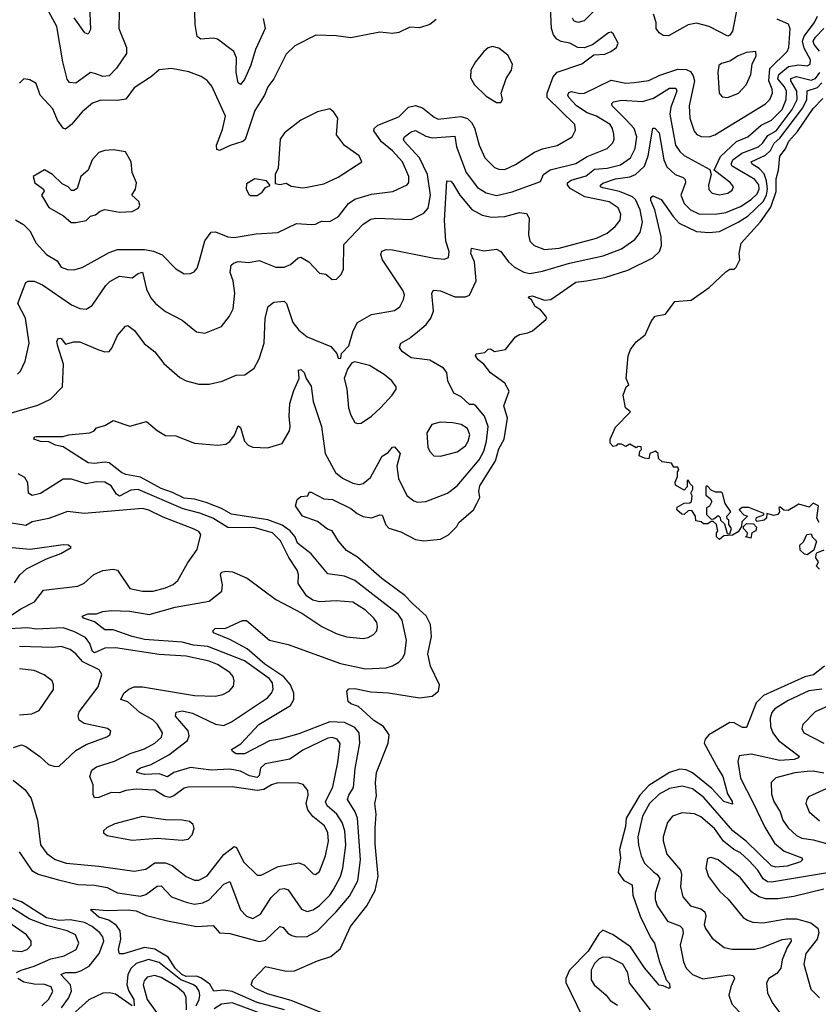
# Model space of a CAD drawing. Extents: x 1954678 to 2060275, y 904822 to 1016299.
# Tile 326 of 467: x 1999136 to 2002969, y 997492 to 1002218. Entities that reach past the tile are written whole.
import ezdxf

# ---------------------------------------------------------------- set-up
doc = ezdxf.new("R2010")
doc.units = 0

msp = doc.modelspace()

# ---------------------------------------------------------------- linework, layer by layer
at = {"layer": '0CON20XD'}
for points in [[(1999115, 1001256.7), (1999154.5, 1001235), (1999184.4, 1001204.4), (1999214.5, 1001144.5), (1999265, 1001090), (1999315, 1001060.5), (1999335, 1001029.5), (1999365, 1001018.5), (1999395, 1001017.7), (1999435, 1001027.7), (1999565, 1001099.7), (1999605, 1001114.6), (1999735, 1001114.7), (1999777.3, 1001107.3), (1999818.9, 1001088.9), (1999885, 1001022.5), (1999925, 1000998.6), (1999955, 1000999.2), (1999973, 1001007), (1999987.1, 1001025), (1999998.8, 1001061.2), (2000024.3, 1001155.7), (2000055, 1001197.3), (2000075, 1001200), (2000135, 1001175.3), (2000165, 1001172.8), (2000270.8, 1001189.2), (2000375, 1001196.9), (2000465, 1001238.9), (2000536, 1001234), (2000555, 1001236.2), (2000585, 1001250.9), (2000625, 1001248.7), (2000666.1, 1001273.9), (2000714.4, 1001335.6), (2000743.6, 1001356.4), (2000825, 1001380.3), (2000927.1, 1001392.9), (2000995, 1001424.4), (2001003.1, 1001436.9), (2001003.2, 1001465), (2000973.3, 1001535), (2000925, 1001587.9), (2000872.1, 1001632.1), (2000835.3, 1001685), (2000836.8, 1001695), (2000855, 1001711.4), (2000955, 1001752), (2001002.3, 1001797.7), (2001035, 1001806.4), (2001068.6, 1001795), (2001125, 1001749.6), (2001145, 1001740.3), (2001253.5, 1001753.5), (2001285, 1001743.3), (2001304.6, 1001725), (2001319, 1001699), (2001340.7, 1001615), (2001368.8, 1001555), (2001415, 1001508.8), (2001435, 1001500), (2001465, 1001499.2), (2001515, 1001522.5), (2001607.3, 1001582.7), (2001645, 1001598.4), (2001715, 1001614.6), (2001788.1, 1001655), (2001803, 1001687), (2001800.4, 1001715), (2001666.8, 1001845), (2001667.2, 1001865), (2001696, 1001944), (2001715, 1001965.4), (2001833.7, 1002006.3), (2001891.3, 1002048.7), (2001945, 1002053.1), (2001973.3, 1002065), (2002001.2, 1002085), (2002008, 1002105), (2001985, 1002150), (2001975, 1002157.5), (2001962.5, 1002155), (2001885, 1002097.5), (2001845, 1002082.5), (2001815, 1002084.2), (2001776.2, 1002105), (2001735, 1002113.4), (2001714.4, 1002124.4), (2001697.8, 1002145), (2001689.1, 1002175), (2001681.5, 1002311.5)], [(2000303.6, 1002223.6), (2000313.4, 1002175), (2000267.6, 1002075), (2000245, 1002000), (2000215, 1001930), (2000195, 1001907.5), (2000185, 1001914), (2000175.4, 1001965), (2000175.8, 1002035), (2000163.2, 1002065), (2000085, 1002124.5), (2000065, 1002129.1), (2000004.5, 1002124.5), (1999987.7, 1002137.7), (1999977.5, 1002195), (1999975.3, 1002315)], [(2001985, 1002350.9), (2001845, 1002211.6), (2001815, 1002204.4), (2001795, 1002212.8), (2001789.5, 1002225)], [(1999470.8, 1002289.2), (1999475, 1002170), (1999465, 1002148.8), (1999448.8, 1002155), (1999397.1, 1002227.1)], [(2002581.6, 1002285), (2002557.5, 1002162.5), (2002545, 1002143.2), (2002535, 1002139.1), (2002445, 1002185.7), (2002385, 1002201.6), (2002345, 1002192.4), (2002249.4, 1002140.6), (2002225, 1002142), (2002204.6, 1002155), (2002190.9, 1002175), (2002190.3, 1002205), (2002177.8, 1002245)], [(1999074.5, 1000324.5), (1999223.2, 1000366.8), (1999283.6, 1000396.4), (1999341.5, 1000455), (1999345.6, 1000565), (1999316.4, 1000655), (1999314.6, 1000675), (1999321.3, 1000688.7), (1999335, 1000687.1), (1999355, 1000660), (1999395, 1000671.9), (1999425, 1000671.1), (1999510, 1000635), (1999545, 1000623.5), (1999565, 1000625.7), (1999578.3, 1000641.7), (1999605, 1000702.5), (1999642.7, 1000747.3), (1999655, 1000749.5), (1999686, 1000726), (1999733.4, 1000663.4), (1999784.1, 1000624.1), (1999827.8, 1000567.8), (1999905, 1000500), (1999935, 1000484.2), (1999995, 1000468.6), (2000045, 1000468.1), (2000107.8, 1000482.2), (2000175, 1000511.3), (2000216.2, 1000513.8), (2000261.2, 1000545), (2000285, 1000590), (2000308.9, 1000665), (2000314.7, 1000785), (2000328.2, 1000841.8), (2000355, 1000861.9), (2000405, 1000867.5), (2000416.2, 1000856.2), (2000446.9, 1000765), (2000475, 1000727.5), (2000515.3, 1000695.3), (2000629.7, 1000649.7), (2000657.5, 1000615), (2000665, 1000592.5), (2000671.7, 1000591.7), (2000677, 1000593), (2000680, 1000615), (2000715, 1000652.5), (2000735.6, 1000725), (2000757.5, 1000765), (2000825, 1000803.5), (2000935, 1000822.2), (2000959.9, 1000840.1), (2000978.7, 1000875), (2000982, 1000895), (2000977.1, 1000917.1), (2000877.7, 1001065), (2000868.8, 1001091.2), (2000873.8, 1001106.2), (2000895, 1001114.4), (2000925, 1001113.6), (2001125, 1001073.1), (2001175, 1001067.8), (2001193.5, 1001076.5), (2001197.1, 1001105), (2001181.3, 1001155), (2001174.4, 1001254.4), (2001186, 1001444), (2001205, 1001442.2), (2001215, 1001432.2), (2001248.9, 1001375), (2001306.3, 1001306.3), (2001355, 1001280.3), (2001399.9, 1001270.1), (2001465, 1001273.6), (2001535, 1001292.8), (2001567.9, 1001287.9), (2001581.2, 1001265), (2001577.9, 1001185), (2001584.4, 1001155), (2001605, 1001134.4), (2001655, 1001115.3), (2001725, 1001121.1), (2001905, 1001168.9), (2001956.1, 1001193.9), (2001994.6, 1001225), (2002017.5, 1001255), (2002021.8, 1001285), (2002009.2, 1001315), (2001965, 1001344.3), (2001847.7, 1001367.7), (2001777.7, 1001407.7), (2001764.7, 1001425), (2001765.9, 1001435), (2001782.5, 1001447.5), (2001855, 1001467.6), (2001895, 1001500.6), (2001955.4, 1001504.6), (2002019.1, 1001520.9), (2002068.1, 1001555), (2002090.8, 1001599.2), (2002097.7, 1001655), (2002084.8, 1001695), (2002046.7, 1001736.7), (2001980, 1001805), (2001978.6, 1001815), (2001986.5, 1001823.5), (2002025, 1001831.2), (2002125, 1001825.2), (2002178.2, 1001841.8), (2002255, 1001888.8), (2002285, 1001889.2), (2002289.5, 1001875), (2002261.4, 1001798.6), (2002256.3, 1001765), (2002284.3, 1001615), (2002304, 1001585), (2002325, 1001566.6), (2002448.6, 1001498.6), (2002454.3, 1001475), (2002441.5, 1001425), (2002443.4, 1001403.4), (2002459.2, 1001385), (2002495, 1001376.8), (2002535, 1001385.4), (2002555, 1001399.4), (2002561.5, 1001415), (2002547.3, 1001435), (2002468.8, 1001495), (2002499.2, 1001560.8), (2002576.9, 1001633.1), (2002631.1, 1001655), (2002695, 1001712.1), (2002745, 1001735.2), (2002795, 1001786.6), (2002815.4, 1001835), (2002816.2, 1001875), (2002807.4, 1001895), (2002775, 1001934.3), (2002780.1, 1001955), (2002826.5, 1001993.5), (2002875, 1002001.2), (2002915, 1001996.7), (2002929.6, 1002005), (2002931.1, 1002025), (2002901.5, 1002081.5), (2002893.5, 1002115), (2002901.7, 1002138.3), (2002950.7, 1002205), (2002965.2, 1002235)], [(1999125, 1000516), (1999139.5, 1000530.5), (1999161.1, 1000578.9), (1999180.8, 1000665), (1999163.2, 1000785), (1999126.2, 1000855), (1999148, 1000912), (1999165, 1000956.9), (1999176.9, 1000963.1), (1999205, 1000962.8), (1999245, 1000944.7), (1999385, 1000849.6), (1999425, 1000832.1), (1999455, 1000828.9), (1999483.9, 1000846.1), (1999548.3, 1000941.7), (1999568.4, 1000961.6), (1999615, 1000986.6), (1999675, 1000978.2), (1999705, 1000999.7), (1999725, 1001005.9), (1999745, 1000924), (1999764.1, 1000884.1), (1999786.9, 1000855), (1999835, 1000817.8), (1999915.3, 1000775.3), (1999985, 1000719.2), (2000025, 1000713.1), (2000104.5, 1000745.5), (2000142.5, 1000795), (2000160.2, 1000829.8), (2000168.5, 1000905), (2000159.6, 1000965), (2000145.5, 1001005), (2000151.1, 1001038.9), (2000161.1, 1001048.9), (2000185, 1001056.8), (2000235, 1001052.4), (2000285, 1001062), (2000365, 1001030.4), (2000405, 1001029.6), (2000435, 1001042.2), (2000472.5, 1001075), (2000485, 1001078.5), (2000523.1, 1001055), (2000575, 1001000.8), (2000605, 1000995.8), (2000635, 1000971.2), (2000657, 1000973), (2000678.8, 1000995), (2000689.7, 1001020.3), (2000691.9, 1001138.1), (2000784.3, 1001235.7), (2000820.4, 1001259.6), (2000845, 1001265.9), (2001015, 1001259.5), (2001075, 1001289.1), (2001096.8, 1001313.2), (2001107.9, 1001375), (2001093.8, 1001475), (2001054.8, 1001555), (2000981.8, 1001635), (2000977.9, 1001645), (2000982.2, 1001655), (2001015, 1001679.2), (2001035, 1001685.3), (2001085, 1001659), (2001115, 1001651.3), (2001225, 1001658.8), (2001232.3, 1001607.8), (2001279, 1001485), (2001332.7, 1001412.7), (2001375, 1001387.2), (2001425, 1001374.7), (2001499.1, 1001390.9), (2001635, 1001441.8), (2001649.6, 1001475), (2001682.3, 1001497.7), (2001805, 1001528.1), (2001859.2, 1001560.8), (2001955, 1001599.2), (2001982.8, 1001627.2), (2001989.3, 1001645), (2001988.3, 1001668.3), (2001982, 1001695), (2001969.3, 1001715), (2001905, 1001754.8), (2001860.2, 1001770.2), (2001808.1, 1001805), (2001772, 1001845), (2001766.9, 1001855), (2001770.9, 1001869.1), (2001785, 1001872.8), (2001825, 1001863.2), (2001846.9, 1001865), (2001975, 1001927.3), (2002045, 1001913.4), (2002085, 1001916.8), (2002155, 1001926.5), (2002208.1, 1001951.9), (2002295, 1001980.3), (2002335, 1001978.4), (2002355, 1001969.1), (2002368.6, 1001948.6), (2002374.1, 1001925), (2002349.7, 1001805), (2002352.2, 1001745), (2002373.3, 1001683.3), (2002386.7, 1001666.7), (2002406.5, 1001656.5), (2002445, 1001655.9), (2002472.9, 1001665), (2002715.8, 1001814.2), (2002736.4, 1001835), (2002749.3, 1001865), (2002748.1, 1001885), (2002731.5, 1001925), (2002736.8, 1001983.2), (2002820.3, 1002065), (2002827.1, 1002085), (2002834.7, 1002174.7), (2002825.7, 1002195.7), (2002771, 1002221)], [(2001135, 1002219.4), (2001105, 1002194.4), (2001055, 1002178.6), (2001008.5, 1002181.5), (2000955, 1002157.1), (2000925, 1002152.2), (2000865, 1002158.1), (2000725, 1002130), (2000655, 1002140.4), (2000557.2, 1002142.8), (2000456.9, 1002093.1), (2000415, 1002052.5), (2000355, 1001934.3), (2000326.5, 1001895), (2000310.8, 1001855), (2000265, 1001782.5), (2000217.2, 1001642.8), (2000206.5, 1001633.5), (2000145.3, 1001614.7), (2000095, 1001590.6), (2000081.2, 1001595), (2000080, 1001615), (2000109.4, 1001690.6), (2000123.6, 1001755), (2000058, 1001898), (2000035, 1001925.8), (2000006.7, 1001945), (1999947, 1001967), (1999864.2, 1001984.2), (1999805, 1001976.9), (1999768.6, 1001945), (1999685, 1001891.5), (1999645, 1001836), (1999605, 1001829.7), (1999525, 1001831.1), (1999485, 1001817.1), (1999435, 1001776.2), (1999385, 1001715.4), (1999355, 1001692.5), (1999345, 1001696.9), (1999316.7, 1001735), (1999295, 1001789.4), (1999234.3, 1001855), (1999215, 1001912), (1999185, 1001928.8), (1999155, 1001933.8), (1999135, 1001913.3)], [(1999613.8, 1002255), (1999611.2, 1002175), (1999648.5, 1002085), (1999648.8, 1002055), (1999600, 1001985), (1999565, 1001948.8), (1999535, 1001945.3), (1999501.7, 1001958.3), (1999475, 1001963.8), (1999405, 1001913.5), (1999375, 1001916), (1999362.8, 1001932.8), (1999342.4, 1002015), (1999314.1, 1002185), (1999275.4, 1002255)], [(2002975, 1002066.2), (2002949.5, 1002099.5), (2002944.9, 1002115), (2002955.4, 1002134.6), (2002995, 1002175.7)], [(2001445, 1001820), (2001452.5, 1001835), (2001447.5, 1001865), (2001470, 1001935), (2001496.9, 1001975), (2001501.2, 1002005), (2001478.3, 1002048.3), (2001435, 1002081.2), (2001405, 1002089.2), (2001385, 1002082.5), (2001364.2, 1002065), (2001323.8, 1002016.2), (2001300.8, 1001975), (2001299.3, 1001939.3), (2001318.8, 1001905), (2001375, 1001850), (2001425, 1001820), (2001445, 1001820)], [(2002535, 1001844.4), (2002585.7, 1001865), (2002623.5, 1001905), (2002645.4, 1001955), (2002651.4, 1002005), (2002671.2, 1002045), (2002670, 1002065), (2002625, 1002060), (2002585, 1002044.3), (2002545, 1002019.4), (2002505, 1002008), (2002492.4, 1001997.6), (2002486.7, 1001965), (2002492.5, 1001865), (2002507, 1001847), (2002535, 1001844.4)], [(1999563.8, 997896.2), (1999515, 997909.6), (1999476.2, 997945), (1999480.9, 997949.1), (1999555, 997941.8), (1999655.5, 997945.5), (1999695, 997941), (1999745, 997917.6), (1999845, 997891.8), (1999984.6, 997865.4), (2000065, 997869.4), (2000095, 997834.3), (2000145, 997831.5), (2000285, 997792.7), (2000315, 997800.4), (2000385, 997865.6), (2000401.1, 997861.1), (2000422.7, 997832.7), (2000441.3, 997821.3), (2000465, 997815.3), (2000515, 997816.8), (2000565, 997844.7), (2000654.8, 997935), (2000719.1, 998010.9), (2000758.6, 998085), (2000771, 998185), (2000756.6, 998385), (2000746.3, 998415), (2000709.6, 998475), (2000714.9, 998495.1), (2000737.6, 998532.4), (2000746, 998624), (2000768.3, 998745), (2000764.8, 998794.8), (2000745, 998820.7), (2000694.8, 998845.2), (2000625, 998848), (2000475, 998789.4), (2000385, 998764), (2000335, 998756.9), (2000215, 998693.3), (2000175, 998694.3), (2000157.1, 998705), (2000152.5, 998715), (2000197.3, 998742.7), (2000284.1, 998835), (2000435, 998925.4), (2000451.1, 998955), (2000451.1, 998985), (2000436, 999025), (2000404.3, 999064.3), (2000312.7, 999125), (2000227.7, 999197.7), (2000145, 999242.7), (2000065.8, 999275), (2000062.5, 999285), (2000074.3, 999295), (2000125, 999296.7), (2000205, 999334.3), (2000225, 999334.4), (2000335, 999240.3), (2000425, 999218.4), (2000675, 999127.6), (2000795, 999102.3), (2000895, 999106.9), (2000925, 999116.2), (2000955, 999134.5), (2000975, 999154.4), (2000983.8, 999175), (2000992.4, 999237.6), (2000971.1, 999335), (2000952.4, 999365), (2000745, 999525.3), (2000695, 999546.2), (2000615, 999557.8), (2000535, 999654.6), (2000469.2, 999705), (2000457.9, 999735), (2000434.2, 999764.2), (2000395, 999792.4), (2000327.1, 999817.1), (2000152.2, 999845), (2000105, 999871.4), (2000030.8, 999900.8), (1999975, 999915.7), (1999925, 999921.1), (1999869.1, 999949.1), (1999815, 999967.1), (1999715, 1000022.4), (1999645.2, 1000034.8), (1999625, 1000044.1), (1999565, 1000091.3), (1999545, 1000094.4), (1999495, 1000087), (1999465, 1000091.1), (1999345, 1000166.9), (1999307.5, 1000175), (1999275, 1000192), (1999235, 1000192.9), (1999204, 1000205), (1999206.7, 1000215), (1999215, 1000217.3), (1999345, 1000217.5), (1999370, 1000225), (1999472.5, 1000235), (1999493.8, 1000245), (1999505, 1000258.8), (1999545, 1000270), (1999585, 1000293.3), (1999665, 1000266.7), (1999745, 1000288.8), (1999795, 1000245.7), (1999835, 1000221.9), (1999885, 1000221.1), (1999975, 1000185.5), (2000085, 1000175.6), (2000125, 1000180.6), (2000145, 1000193.1), (2000167, 1000223), (2000185, 1000268.6), (2000195, 1000260.8), (2000215, 1000194.2), (2000232.5, 1000175), (2000255, 1000165.5), (2000325, 1000163.6), (2000395, 1000183.1), (2000430, 1000245), (2000434.6, 1000265.4), (2000428.8, 1000315), (2000432.4, 1000375), (2000451.3, 1000438.7), (2000477.9, 1000495), (2000474.4, 1000535), (2000485, 1000538.2), (2000501.3, 1000525), (2000510, 1000495), (2000535, 1000458.8), (2000544.1, 1000385), (2000584.7, 1000264.7), (2000601.8, 1000135), (2000651.5, 1000045), (2000685, 1000017.5), (2000735, 999993.6), (2000765, 999987.3), (2000785, 999991.1), (2000819.9, 1000020.1), (2000875, 1000123.6), (2000905, 1000140), (2000925, 1000165.5), (2000935, 1000168.2), (2000962.2, 1000135), (2000945.4, 1000075), (2000954.1, 1000015), (2000994.7, 999934.7), (2001027.8, 999907.8), (2001045, 999902.7), (2001085, 999905.5), (2001189.2, 999945), (2001235, 999980), (2001341.9, 1000105), (2001362.9, 1000147.1), (2001376.8, 1000195), (2001384.8, 1000264.8), (2001366.6, 1000315), (2001325, 1000363.9), (2001315, 1000370.8), (2001295, 1000370.8), (2001255, 1000408.2), (2001219.1, 1000425), (2001190, 1000485), (2001185.6, 1000525), (2001170.6, 1000545), (2001103.9, 1000583.9), (2001015, 1000595.4), (2000971.9, 1000625), (2000959.5, 1000645), (2000964.7, 1000665.3), (2001005, 1000687.7), (2001045, 1000719.6), (2001086.9, 1000755), (2001109.4, 1000785), (2001121.5, 1000818.5), (2001114.6, 1000905), (2001121.2, 1000918.8), (2001155, 1000916.7), (2001225, 1000886.9), (2001275, 1000886.9), (2001295, 1000896.2), (2001326.7, 1000965), (2001319.4, 1001055), (2001301.1, 1001095), (2001305, 1001121.4), (2001365, 1001108.6), (2001425, 1001117.1), (2001445, 1001104.4), (2001481.8, 1001055), (2001510.5, 1001030.5), (2001555, 1001005.3), (2001585, 1000999.7), (2001645, 1001010), (2001775, 1001049.5), (2001936.2, 1001083.8), (2002025, 1001117.6), (2002087.9, 1001162.1), (2002114.4, 1001195.6), (2002124.8, 1001245.2), (2002113.6, 1001305), (2002091.5, 1001355), (2002077.9, 1001367.9), (2002015, 1001392.9), (2001935, 1001410), (2001924.4, 1001415), (2001922.9, 1001422.9), (2001935, 1001432.5), (2001995, 1001453.3), (2002030.5, 1001459.5), (2002065, 1001462.8), (2002091.8, 1001475), (2002134.9, 1001515.1), (2002152.8, 1001565), (2002175, 1001696.7), (2002185, 1001696.9), (2002205, 1001674.4), (2002228.3, 1001545), (2002241.9, 1001511.9), (2002282.5, 1001475), (2002320.6, 1001460.6), (2002330.1, 1001450.1), (2002331, 1001435), (2002310, 1001375), (2002325.3, 1001335), (2002356.4, 1001305), (2002395, 1001285.8), (2002473.9, 1001283.9), (2002525, 1001292.4), (2002595, 1001321.2), (2002647.4, 1001355), (2002675, 1001381.9), (2002684.8, 1001405), (2002683.4, 1001425), (2002665, 1001451), (2002555, 1001514.3), (2002551.4, 1001525), (2002558.4, 1001545), (2002602.3, 1001577.7), (2002682.2, 1001607.8), (2002703.4, 1001626.6), (2002727.3, 1001662.7), (2002766.3, 1001683.7), (2002844, 1001786), (2002868.1, 1001835), (2002866.7, 1001875), (2002838, 1001925), (2002838, 1001935), (2002865, 1001945.8), (2002935, 1001927.8), (2002955, 1001936.1), (2002976.1, 1001965)], [(2000618, 997438), (2000439.3, 997509.3), (2000325, 997541.5), (2000265, 997568.8), (2000246.7, 997585), (2000255, 997610), (2000315, 997672.5), (2000415, 997650.6), (2000455, 997652.1), (2000565, 997700.7), (2000629.1, 997720.9), (2000675, 997760), (2000723.2, 997865), (2000802.5, 997965), (2000842.6, 998037.4), (2000856.1, 998105), (2000841.3, 998261.3), (2000842.1, 998337.9), (2000847.3, 998405), (2000840, 998455), (2000848.3, 998491.7), (2000843, 998555), (2000848.4, 998605), (2000904.3, 998745), (2000909.2, 998785), (2000882.5, 998825), (2000835, 998854.5), (2000761.7, 998921.7), (2000725, 998934.4), (2000712, 998945), (2000706.2, 998995), (2000715, 999006), (2000745, 999008.2), (2000821.4, 998991.4), (2000906.7, 998986.7), (2001055, 998962.7), (2001115, 998970.6), (2001145.4, 998994.6), (2001150.8, 999025), (2001108.2, 999115), (2001094.7, 999174.7), (2001112.1, 999257.9), (2001107.5, 999315), (2001086.5, 999356.5), (2001020.5, 999415), (2000984.2, 999454.3), (2000873.8, 999535), (2000757.9, 999637.9), (2000705, 999670.6), (2000665.5, 999715), (2000635, 999763.8), (2000613, 999773), (2000565, 999808.8), (2000493.3, 999835), (2000460, 999885), (2000467.5, 999915), (2000485, 999928.8), (2000518.3, 999931.7), (2000525, 999950), (2000535, 999950), (2000595, 999918.8), (2000636.7, 999915), (2000725, 999872.4), (2000755, 999847.2), (2000785, 999833.2), (2000825, 999827.3), (2000865, 999841.1), (2000875, 999839.4), (2000893.2, 999793.2), (2000907.4, 999777.4), (2000965, 999760), (2001035, 999722.5), (2001075, 999716), (2001155, 999724.5), (2001193.8, 999745), (2001234, 999785), (2001244.2, 999805), (2001313.6, 999865), (2001329.6, 999895), (2001344, 999925), (2001340.3, 999955), (2001345, 999980.6), (2001419.1, 1000100.9), (2001435, 1000158.1), (2001461.4, 1000205), (2001477.5, 1000305), (2001460, 1000365), (2001484.4, 1000435), (2001465, 1000472.9), (2001395, 1000522), (2001363.1, 1000565), (2001336.5, 1000585), (2001324.3, 1000605), (2001326, 1000614), (2001369.1, 1000620.9), (2001385, 1000635.8), (2001395, 1000637.5), (2001415, 1000625.8), (2001467.5, 1000635), (2001515, 1000696.2), (2001535, 1000707.5), (2001575, 1000714), (2001597.5, 1000725), (2001661.7, 1000778.3), (2001666.7, 1000785), (2001660.8, 1000795), (2001635, 1000824.4), (2001610.6, 1000840.6), (2001592.6, 1000872.6), (2001576.2, 1000885), (2001580.6, 1000889.4), (2001595, 1000892.2), (2001655, 1000872.1), (2001685, 1000874.7), (2001805, 1000958.2), (2001855.7, 1000964.3), (2001945, 1000980), (2002055, 1001015.9), (2002174.7, 1001075.3), (2002206.7, 1001105), (2002216.6, 1001133.4), (2002214.7, 1001175.3), (2002185.2, 1001305.2), (2002165, 1001350), (2002165.6, 1001364.4), (2002175, 1001372.5), (2002215, 1001354.4), (2002272.9, 1001272.9), (2002301.9, 1001241.9), (2002385, 1001201.5), (2002445, 1001195.7), (2002495, 1001201.9), (2002585, 1001245.2), (2002633.2, 1001276.8), (2002704.4, 1001345.6), (2002719.9, 1001375), (2002724.9, 1001405), (2002721.1, 1001445), (2002708.5, 1001478.5), (2002685, 1001504.2), (2002652, 1001525), (2002647.5, 1001535), (2002715, 1001567.5), (2002739.5, 1001590.5), (2002757.9, 1001625), (2002785, 1001649.7), (2002895.4, 1001795), (2002914, 1001835), (2002915, 1001876.1), (2002965, 1001893), (2002985.9, 1001914.1)], [(2002972.5, 999805), (2002962.5, 999825), (2002970, 999885), (2002945, 999896.7), (2002925, 999877.5), (2002875, 999892.5), (2002825, 999862.5), (2002803, 999863), (2002785, 999880), (2002780, 999875), (2002782.5, 999855), (2002775, 999842.5), (2002755, 999837.5), (2002722.5, 999847.5), (2002720, 999825), (2002710, 999815), (2002675, 999810), (2002670, 999815), (2002671.7, 999828.3), (2002708.3, 999841.7), (2002708.3, 999848.3), (2002636.4, 999876.4), (2002603, 999877), (2002590, 999865), (2002611.7, 999841.7), (2002630, 999835), (2002601.7, 999808.3), (2002600, 999785), (2002585, 999760), (2002557, 999743), (2002515, 999740), (2002495, 999722.5), (2002480, 999735), (2002480, 999755), (2002487.5, 999762.5), (2002480, 999795), (2002465, 999810), (2002455, 999810), (2002438.3, 999798.3), (2002418.3, 999798.3), (2002407, 999807), (2002381.7, 999811.7), (2002380, 999835), (2002361.7, 999861.7), (2002345, 999860), (2002325, 999842.5), (2002313.8, 999843.8), (2002290, 999865), (2002291.7, 999878.3), (2002325, 999897.5), (2002351.7, 999898.3), (2002360, 999905), (2002363, 999933), (2002357.5, 999945), (2002367.5, 999965), (2002367, 999977), (2002351.7, 999991.7), (2002345, 1000010), (2002340, 1000005), (2002340, 999975), (2002325, 999960), (2002283.9, 999983.9), (2002281.7, 999998.3), (2002292.5, 1000025), (2002293, 1000047), (2002300, 1000055), (2002295, 1000070), (2002275, 1000070), (2002265, 1000090), (2002220, 1000095), (2002201.7, 1000111.7), (2002200, 1000135), (2002187, 1000147), (2002160, 1000135), (2002155, 1000110), (2002135, 1000112.5), (2002110, 1000125), (2002113, 1000147), (2002120, 1000155), (2002118.3, 1000168.3), (2002105, 1000170), (2002095, 1000162.5), (2002065, 1000180), (2002045, 1000170), (2002025, 1000180), (2002005, 1000180), (2001998.3, 1000171.7), (2001985, 1000170), (2001970, 1000185), (2001970, 1000205), (2001995, 1000262.5), (2002067.5, 1000335), (2002044.1, 1000354.1), (2002032.5, 1000415), (2002047.5, 1000455), (2002060, 1000465), (2002046.7, 1000495), (2002055.7, 1000605), (2002068, 1000635), (2002095, 1000671.2), (2002137.5, 1000705), (2002168, 1000772), (2002185.7, 1000794.3), (2002236.2, 1000803.8), (2002280.6, 1000865), (2002358.5, 1000871.5), (2002445, 1000932), (2002525, 1001007.5), (2002545, 1001020), (2002565, 1001020), (2002575, 1001030), (2002592.5, 1001065), (2002590, 1001095), (2002598.8, 1001145), (2002692.2, 1001247.8), (2002741.8, 1001318.2), (2002766.3, 1001393.7), (2002766.2, 1001453.8), (2002778.1, 1001495), (2002785, 1001562.9), (2002811.7, 1001598.3), (2002827.1, 1001635), (2002868.8, 1001681.2), (2002945, 1001790.8), (2002990.3, 1001839.7)], [(2000495, 1001410.8), (2000515, 1001414.2), (2000595, 1001429.5), (2000665, 1001462.7), (2000777.5, 1001535), (2000765, 1001564.2), (2000695, 1001614.2), (2000656.7, 1001665), (2000662, 1001745), (2000643.9, 1001773.9), (2000625, 1001790), (2000565, 1001776), (2000485, 1001736.2), (2000406.7, 1001675), (2000386.2, 1001645), (2000376.7, 1001505), (2000362.5, 1001475), (2000361.7, 1001431.7), (2000385, 1001427.5), (2000415, 1001432.5), (2000438.3, 1001418.3), (2000495, 1001410.8)], [(1999405, 1001243.8), (1999455, 1001254), (1999476, 1001274), (1999499.5, 1001280.5), (1999521.7, 1001298.3), (1999543.9, 1001306.1), (1999615, 1001294.2), (1999675, 1001297.5), (1999706.2, 1001313.8), (1999711.7, 1001328.3), (1999708, 1001345), (1999674, 1001375), (1999691.9, 1001405), (1999695.6, 1001435), (1999675.7, 1001485), (1999670, 1001535), (1999643.6, 1001583.6), (1999586.1, 1001593.9), (1999545, 1001590), (1999515, 1001580), (1999483.8, 1001545), (1999464, 1001495), (1999428.5, 1001465), (1999411.7, 1001408.3), (1999395, 1001397.5), (1999385, 1001397.5), (1999367.5, 1001415), (1999339.5, 1001429.5), (1999293.3, 1001475), (1999255, 1001497.5), (1999200, 1001465), (1999207.5, 1001435), (1999250, 1001405), (1999252.5, 1001395), (1999240, 1001375), (1999275, 1001316.7), (1999345.6, 1001275.6), (1999382.5, 1001245), (1999405, 1001243.8)], [(2000275, 1001373.3), (2000299.3, 1001390.7), (2000315, 1001412.5), (2000338.3, 1001421.7), (2000320, 1001445), (2000265, 1001453.8), (2000225, 1001430), (2000223.3, 1001405), (2000235, 1001380), (2000243.6, 1001373.6), (2000275, 1001373.3)], [(2000755, 1000279.2), (2000775, 1000281.4), (2000825, 1000314.4), (2000867.8, 1000355), (2000924.2, 1000415), (2000942, 1000445), (2000942, 1000455), (2000922.2, 1000485), (2000884.4, 1000515), (2000815, 1000557.3), (2000743.8, 1000576.2), (2000730, 1000570), (2000709.3, 1000540.7), (2000693.8, 1000495), (2000705.7, 1000445.7), (2000714.4, 1000355), (2000725, 1000318.8), (2000745, 1000284.2), (2000755, 1000279.2)], [(2001155, 1000123.1), (2001236.2, 1000143.8), (2001275, 1000173.1), (2001288.8, 1000195), (2001296.2, 1000225), (2001284.5, 1000255), (2001255, 1000274.6), (2001215, 1000283.1), (2001154.5, 1000285.5), (2001114, 1000275), (2001089.2, 1000235), (2001095.5, 1000165.5), (2001104.6, 1000144.6), (2001124, 1000125), (2001155, 1000123.1)], [(2000000.2, 999849.8), (1999919.7, 999869.7), (1999705, 999963.6), (1999669.8, 999960.2), (1999615, 999930.3), (1999599.8, 999939.8), (1999575, 999980.3), (1999545, 999998.4), (1999505, 999999.7), (1999455, 999990.2), (1999385, 1000012.1), (1999345, 1000012.1), (1999235, 999942.9), (1999195, 999934.4), (1999178, 999945), (1999175.4, 999995.4), (1999160, 1000020), (1999127.5, 1000037.5)], [(2002545, 999750), (2002552.5, 999775), (2002540, 999795), (2002540, 999815), (2002531.7, 999821.7), (2002530, 999835), (2002550, 999855), (2002522.5, 999895), (2002510, 999945), (2002505, 999950), (2002475, 999950), (2002455, 999960), (2002435, 999980), (2002430, 999975), (2002430, 999935), (2002450, 999920), (2002457.5, 999905), (2002446.7, 999883.3), (2002432.5, 999875), (2002433, 999843), (2002455, 999820), (2002468.3, 999821.7), (2002488.3, 999838.3), (2002498.3, 999828.3), (2002500, 999815), (2002518.3, 999798.3), (2002531.7, 999751.7), (2002545, 999750)], [(1999026.9, 999315), (1999140.5, 999389.5), (1999207, 999423), (1999250.6, 999479.4), (1999415, 999498.5), (1999445, 999513.3), (1999491.9, 999555), (1999535, 999573.6), (1999585, 999580.5), (1999604.3, 999575), (1999665, 999488.1), (1999725, 999474.7), (1999775.5, 999475.5), (1999835, 999490.4), (1999872.4, 999507.6), (1999895, 999525.7), (1999940.6, 999609.4), (1999987.1, 999675), (2000005, 999746.7), (1999995, 999760.8), (1999972.6, 999772.6), (1999825, 999829.8), (1999755, 999863.9), (1999725, 999871.1), (1999445, 999847.2), (1999365, 999857.8), (1999275, 999822.9), (1999195, 999806.9), (1999165, 999789.5), (1999066.8, 999806.8)], [(1999133.6, 998223.6), (1999194.1, 998134.1), (1999225, 998116.4), (1999321.3, 998088.7), (1999415, 998067.2), (1999493.9, 998063.9), (1999555, 998052.2), (1999605, 998026.2), (1999715, 998010.6), (1999741.3, 998018.7), (1999795, 998058.6), (1999815, 998061.1), (1999865, 998008.2), (1999935, 997981.4), (1999975, 997973.2), (2000015, 997979.5), (2000045, 997992.6), (2000115, 998068.2), (2000145, 998081.5), (2000195.8, 997945.8), (2000224.1, 997914.1), (2000255, 997903.8), (2000291.5, 997925), (2000342.2, 998005), (2000385, 998044.7), (2000405, 998048), (2000425, 998041.1), (2000488.8, 997948.8), (2000515, 997937.8), (2000545, 997945.3), (2000575, 997965.8), (2000624.9, 998015.1), (2000642.7, 998042.7), (2000674.8, 998105), (2000687.1, 998145), (2000701, 998255), (2000695.9, 998325), (2000684.2, 998365), (2000658.6, 998405), (2000611.6, 998445), (2000603.8, 998463.8), (2000638.3, 998535), (2000662.7, 998652.7), (2000673.3, 998743.3), (2000660, 998765), (2000635, 998772.6), (2000615, 998769), (2000495, 998711.9), (2000431.8, 998668.2), (2000314.1, 998645.9), (2000290.9, 998625), (2000285, 998590.6), (2000275, 998581), (2000238.8, 998588.8), (2000195, 998611.6), (2000145, 998620.2), (2000055, 998615.6), (1999955, 998628.5), (1999875, 998604.3), (1999845, 998583.4), (1999805, 998598.7), (1999735, 998595.6), (1999697.8, 998605), (1999698.9, 998615), (1999715, 998627.5), (1999767, 998643), (1999851.2, 998688.8), (1999941.5, 998758.5), (1999949.2, 998780.8), (1999944.8, 998804.8), (1999882.7, 998875), (1999886.6, 998893.4), (1999915, 998899.7), (1999965, 998889.5), (2000075, 998837.1), (2000115, 998830.8), (2000152.3, 998847.7), (2000325, 998962.7), (2000345, 998984.5), (2000352.4, 999005), (2000348.8, 999035), (2000332.5, 999055), (2000215, 999140.5), (2000038.5, 999208.5), (1999969.1, 999215), (1999915, 999229.4), (1999735, 999243.2), (1999675, 999257.1), (1999585, 999289.2), (1999545, 999290), (1999495, 999326.9), (1999441.2, 999345), (1999436.2, 999355), (1999464.2, 999365.8), (1999505, 999366.7), (1999535, 999377.8), (1999575, 999381.8), (1999665, 999379.5), (1999757.2, 999362.8), (1999881.8, 999398.2), (2000045, 999426.1), (2000106.2, 999475), (2000109.7, 999505), (2000099.5, 999555), (2000104.7, 999565.3), (2000125, 999571.2), (2000157.8, 999567.8), (2000227.6, 999537.6), (2000365, 999435.6), (2000489.4, 999369.4), (2000585.8, 999305), (2000655, 999272), (2000703.6, 999256.4), (2000785, 999247.9), (2000808.1, 999251.9), (2000833.8, 999266.2), (2000850, 999285), (2000853.6, 999305), (2000849.6, 999325), (2000835.5, 999345), (2000795, 999383.2), (2000735, 999422), (2000655, 999428.9), (2000575, 999423.5), (2000542.4, 999432.4), (2000511.7, 999451.7), (2000472, 999512), (2000474.6, 999555), (2000467.7, 999575), (2000426.9, 999636.9), (2000387, 999717), (2000348.7, 999755), (2000265, 999778.7), (2000135, 999781), (2000062.4, 999825), (2000000.2, 999849.8)], [(2002645, 999730), (2002620, 999735), (2002628.3, 999741.7), (2002630, 999755), (2002610, 999775), (2002610, 999785), (2002625, 999800), (2002657.5, 999797.5), (2002671.7, 999781.7), (2002670, 999765), (2002650, 999755), (2002645, 999730)], [(2002915, 999650), (2002903, 999653), (2002881.7, 999671.7), (2002880, 999695), (2002898.3, 999711.7), (2002913.3, 999746.7), (2002935, 999750), (2002940, 999735), (2002960, 999715), (2002948.3, 999671.7), (2002915, 999650)], [(1999110, 999515), (1999137, 999553), (1999168.1, 999581.9), (1999265, 999630), (1999332.5, 999655), (1999382.5, 999685), (1999370, 999695), (1999345, 999697.1), (1999185.5, 999674.5), (1999065, 999686.6)], [(2002975, 999580), (2002960, 999595), (2002970, 999615), (2002957.5, 999635), (2002958.3, 999651.7), (2002961.7, 999658.3), (2002996.7, 999673.3)], [(1999595, 999202.6), (1999545, 999201), (1999495, 999178.4), (1999484.5, 999184.5), (1999472.9, 999222.9), (1999452, 999252), (1999395, 999281.7), (1999345, 999299), (1999215, 999291.9), (1999175, 999298.2), (1999055, 999292.4)], [(1999105, 998567.8), (1999161.9, 998521.9), (1999189.9, 998479.9), (1999221.8, 998375), (1999235, 998257.5), (1999265.4, 998215), (1999306.2, 998186.2), (1999358.7, 998168.7), (1999515.6, 998155.6), (1999685, 998131.3), (1999740.3, 998139.7), (1999785, 998170.5), (1999835, 998170.2), (1999867.5, 998157.5), (1999935, 998106), (1999975, 998088.4), (1999995, 998087.3), (2000035, 998108.8), (2000115, 998211.6), (2000165, 998250), (2000176, 998245), (2000209.2, 998175), (2000275, 998111.5), (2000295, 998111.5), (2000376.8, 998153.2), (2000475, 998170.9), (2000501.7, 998161.7), (2000545, 998117.5), (2000555, 998114.2), (2000575, 998128.8), (2000604.2, 998205), (2000617.8, 998275), (2000615.3, 998314.7), (2000598.9, 998348.9), (2000543.5, 998393.5), (2000518.3, 998425), (2000510.7, 998455), (2000520.4, 998495), (2000518.8, 998518.8), (2000496.3, 998546.3), (2000473.4, 998553.4), (2000375, 998554.7), (2000345, 998544.7), (2000307.8, 998522.2), (2000275, 998517.3), (2000155, 998535.7), (1999945, 998534), (1999925, 998528.7), (1999875, 998492.9), (1999855, 998485.2), (1999830.6, 998490.6), (1999785, 998519.3), (1999695, 998524.8), (1999645, 998518.6), (1999615, 998507.5), (1999575, 998509.2), (1999515, 998484.7), (1999495, 998483.3), (1999488.1, 998498.1), (1999488.4, 998545), (1999472.5, 998585), (1999481.1, 998615), (1999505, 998631.9), (1999591.3, 998658.7), (1999666.2, 998696.2), (1999735, 998717.6), (1999784.5, 998745), (1999816.1, 998773.9), (1999820.8, 998795), (1999796.8, 998835), (1999775, 998857.2), (1999712.8, 998892.8), (1999655, 998943.5), (1999621.2, 998955), (1999635.6, 998985), (1999659.4, 999005), (1999685, 999015.7), (1999725, 999016.1), (1999975, 998974.7), (2000075, 998970.5), (2000110.6, 998979.4), (2000140.8, 998995), (2000161.1, 999018.9), (2000165.8, 999045), (2000160.8, 999065), (2000144.2, 999085), (2000085, 999122.5), (2000045, 999139.4), (1999935, 999163.2), (1999805, 999171), (1999595, 999202.6)], [(1999106.1, 998723.9), (1999145, 998736.5), (1999165, 998729.1), (1999231.9, 998681.9), (1999273.6, 998643.6), (1999305, 998632.5), (1999325, 998634.2), (1999405, 998710.7), (1999455, 998738.4), (1999553.8, 998775), (1999568.8, 998785), (1999573.6, 998803.6), (1999556.4, 998816.4), (1999445, 998839.7), (1999421.5, 998855), (1999416.9, 998875), (1999421.2, 998895), (1999511.8, 999015), (1999530, 999075), (1999516.8, 999096.8), (1999438.4, 999135), (1999404.8, 999174.8), (1999378.5, 999195), (1999335, 999209.7), (1999295, 999204.3), (1999135, 999210)], [(1999135, 998881.8), (1999193.6, 998886.4), (1999228.5, 998901.5), (1999297.6, 999002.4), (1999298.6, 999025), (1999290.8, 999045), (1999253.7, 999073.7), (1999205, 999094.5), (1999135, 999102)], [(2002998.4, 999115), (2002946.6, 999073.4), (2002905, 999063.1), (2002705.9, 998974.1), (2002670.8, 998939.2), (2002625, 998820.8), (2002605, 998820.4), (2002565, 998843.3), (2002545, 998844.7), (2002443.9, 998785), (2002425.3, 998765), (2002420.5, 998745), (2002487.8, 998622.2), (2002510.7, 998585), (2002532.7, 998502.7), (2002556.2, 998465), (2002557.9, 998452.1), (2002515, 998464.6), (2002457.7, 998527.7), (2002365, 998603.5), (2002335, 998617.5), (2002305, 998619.8), (2002255, 998603.8), (2002155, 998542.1), (2002113.1, 998495), (2002047.3, 998385), (2002044.2, 998345), (2002015.2, 998235), (2002020.2, 998195), (2002008.2, 998125), (2002035, 998085.5), (2002075.4, 998065), (2002079, 998015), (2002114.6, 997914.6), (2002163, 997813), (2002182.5, 997785), (2002206.5, 997695), (2002225, 997650.8), (2002239.1, 997609.1), (2002255, 997591.2), (2002257.1, 997572.9), (2002252.5, 997567.5), (2002225, 997580.8), (2002205, 997583.1), (2002135, 997667.5), (2002067.3, 997767.3), (2001985, 997824.7), (2001935, 997847.8), (2001915, 997830), (2001865, 997747), (2001775.2, 997655), (2001756.6, 997615), (2001756.6, 997596.6), (2001835.6, 997435)], [(2002986.1, 999003.9), (2002923.6, 998996.4), (2002825, 998949.5), (2002760.5, 998909.5), (2002746.8, 998893.2), (2002738.6, 998865), (2002740, 998825), (2002750.3, 998795), (2002778.7, 998758.7), (2002876.8, 998683.2), (2002874.2, 998675), (2002852.9, 998667.1), (2002785, 998661.6), (2002647.1, 998692.9), (2002590, 998685), (2002582.7, 998657.3), (2002595, 998578), (2002655, 998462.7), (2002711.7, 998341.7), (2002759.5, 998265), (2002805, 998227), (2002890, 998195), (2002894, 998185), (2002884.2, 998175), (2002820, 998155), (2002765, 998150.6), (2002745, 998156.4), (2002625, 998272.6), (2002559.2, 998325), (2002419.8, 998485), (2002365, 998525.7), (2002315, 998538.4), (2002255, 998527.2), (2002205, 998501.1), (2002158.4, 998455), (2002125.7, 998395), (2002103.3, 998295), (2002106.4, 998255), (2002118.4, 998205), (2002135, 998168.6), (2002177.9, 998127.9), (2002196.2, 998115), (2002207.8, 998095), (2002186.1, 998025), (2002186.1, 997995), (2002195.4, 997965), (2002245, 997890.4), (2002305, 997868), (2002316.7, 997855), (2002320, 997835), (2002305.8, 997775), (2002321.8, 997695), (2002335, 997665.6), (2002365.7, 997635), (2002415, 997614.5), (2002543.3, 997633.3), (2002560.8, 997630.8), (2002566.7, 997615), (2002548.8, 997575), (2002540, 997535), (2002554.7, 997494.7), (2002672.2, 997365)], [(2003125, 998972.9), (2002953.3, 998895), (2002895.6, 998835), (2002889.4, 998815), (2002899.4, 998795), (2002995, 998745.3)], [(2002995, 998601.1), (2002945, 998610.5), (2002915, 998609.7), (2002856.7, 998603.3), (2002765, 998579.1), (2002743.3, 998556.7), (2002745, 998501.2), (2002755.2, 998465.2), (2002785.9, 998415.9), (2002799.1, 998375), (2002825, 998338.8), (2002865, 998301.3), (2002889.5, 998289.5), (2002945, 998281), (2003085, 998242.8)], [(2003045, 998543.5), (2002922.7, 998487.3), (2002913.3, 998475), (2002909.5, 998455), (2002924.6, 998415), (2002975, 998372.1)], [(1999915, 998280), (1999945, 998283.8), (1999963.3, 998305), (1999973.3, 998335), (1999967.5, 998355), (1999950, 998370), (1999915.7, 998375.7), (1999835, 998377.8), (1999725, 998392.5), (1999591.7, 998358.3), (1999555, 998341.2), (1999537.5, 998325), (1999537.5, 998315), (1999555, 998302.5), (1999675, 998280), (1999795, 998288.9), (1999915, 998280)], [(2003042.2, 998127.8), (2002745, 998077.7), (2002725, 998079.4), (2002703.9, 998093.9), (2002679.6, 998135), (2002635, 998182.5), (2002595, 998218.5), (2002564.4, 998234.4), (2002514.4, 998274.4), (2002470.5, 998335), (2002405, 998391.4), (2002375, 998405.9), (2002315, 998410.4), (2002268.6, 998395), (2002244.5, 998365), (2002223.9, 998296.1), (2002223.8, 998276.2), (2002242.7, 998212.7), (2002307.1, 998135), (2002311.9, 998115), (2002307.6, 998055), (2002318.4, 998008.4), (2002355.6, 997965), (2002405, 997950.3), (2002425, 997935.4), (2002428.8, 997915), (2002420.9, 997875), (2002426.9, 997855), (2002459.4, 997809.4), (2002518, 997765), (2002555, 997757.2), (2002665, 997757.1), (2002705, 997765.7), (2002795, 997803.4), (2002837.1, 997807.1), (2002839.3, 997795), (2002820.2, 997765), (2002795.8, 997705), (2002789.6, 997665), (2002770.7, 997639.3), (2002731.5, 997615), (2002720.4, 997595), (2002725.4, 997545), (2002751.5, 997495), (2002785, 997450.6)], [(2002995, 998043.7), (2002851.3, 998008.7), (2002775, 997997.3), (2002715, 997998.7), (2002685, 998007.1), (2002650.3, 998030.3), (2002595, 998098.9), (2002488, 998185), (2002455, 998195.7), (2002438, 998192), (2002428.9, 998145), (2002441.4, 998105), (2002494.3, 998035), (2002536.6, 997996.6), (2002609.1, 997909.1), (2002628.8, 997895), (2002655.5, 997885.5), (2002705, 997882.3), (2002815, 997901.9), (2002865, 997902.2), (2002933.3, 997883.3), (2002966.8, 997856.8), (2002971.3, 997835), (2002962.9, 997805), (2002908.8, 997735), (2002900.4, 997685), (2002933.1, 997565), (2002975, 997523.6)], [(1999120.8, 997645), (1999142.5, 997655), (1999205, 997674.5), (1999285, 997710), (1999315, 997716.1), (1999348.6, 997725), (1999406.4, 997755), (1999419.1, 997785), (1999402.7, 997825), (1999363.9, 997843.9), (1999265, 997869.6), (1999181.4, 997901.4), (1999065.7, 997975.7)], [(1999335.8, 997474.2), (1999369.2, 997520.8), (1999384.8, 997555), (1999379.2, 997585), (1999333.8, 997635), (1999354.8, 997645.2), (1999405, 997644.8), (1999428.3, 997651.7), (1999469.1, 997675), (1999517.1, 997735), (1999540.2, 997795), (1999534.7, 997815), (1999519.5, 997835), (1999484.2, 997865), (1999446.4, 997885), (1999377.3, 997897.3), (1999325, 997894.7), (1999265, 997907), (1999143.5, 997983.5), (1999105, 997997.3)], [(1999015, 997755.9), (1999145, 997745.8), (1999172.2, 997755), (1999190.9, 997775), (1999190, 997795), (1999168.5, 997825), (1999083.9, 997883.9)], [(2000406.6, 997465), (2000275, 997500.1), (2000155, 997552.6), (2000115, 997559), (2000068.1, 997555), (2000047.7, 997587.7), (2000005, 997618.8), (1999985, 997626.6), (1999935, 997624.5), (1999914.3, 997635), (1999881.7, 997665), (1999848, 997718), (1999785, 997756.4), (1999735, 997764), (1999634.6, 997734.6), (1999614.5, 997734.5), (1999610.4, 997755), (1999621.8, 997805), (1999617.1, 997845), (1999599.9, 997869.9), (1999563.8, 997896.2)], [(1999982, 997485), (1999996.9, 997515), (1999999.6, 997535), (1999997.2, 997555), (1999984.8, 997575), (1999967.4, 997587.4), (1999909.4, 997609.4), (1999805, 997692.4), (1999753.3, 997706.7), (1999695, 997687), (1999671.2, 997665), (1999654.4, 997635), (1999650.2, 997585), (1999659.3, 997555), (1999683.5, 997515), (1999685, 997484.4)], [(2002163.5, 997465), (2002063.3, 997595), (2002055, 997642.5), (2002030.8, 997685), (2001966.8, 997716.8), (2001935, 997718.4), (2001915, 997708.8), (2001895, 997687.7), (2001878.8, 997655), (2001878.8, 997608.8), (2001893.8, 997585), (2001950.9, 997535), (2001969.5, 997509.5), (2002005, 997487.3)], [(1999937, 997465), (1999935, 997523.8), (1999925.2, 997545), (1999889.2, 997575), (1999815, 997620.2), (1999785, 997630.4), (1999747.7, 997622.3), (1999733.6, 997605), (1999727.9, 997585), (1999748, 997515), (1999804.4, 997435)], [(1999241.1, 997485), (1999274.6, 997515), (1999295, 997553.3), (1999286.1, 997575), (1999255, 997586.2), (1999205, 997587.9), (1999155, 997598.3), (1999126.9, 997615)], [(1999675, 997484.1), (1999595, 997540), (1999566.4, 997546.4), (1999534.4, 997545), (1999467, 997513), (1999403.8, 997455)], [(2000353.9, 997425), (2000155, 997498.7), (2000105, 997493.2), (2000069.7, 997470.3)]]:
    msp.add_lwpolyline(points, dxfattribs=at)

doc.saveas('drawing.dxf')
